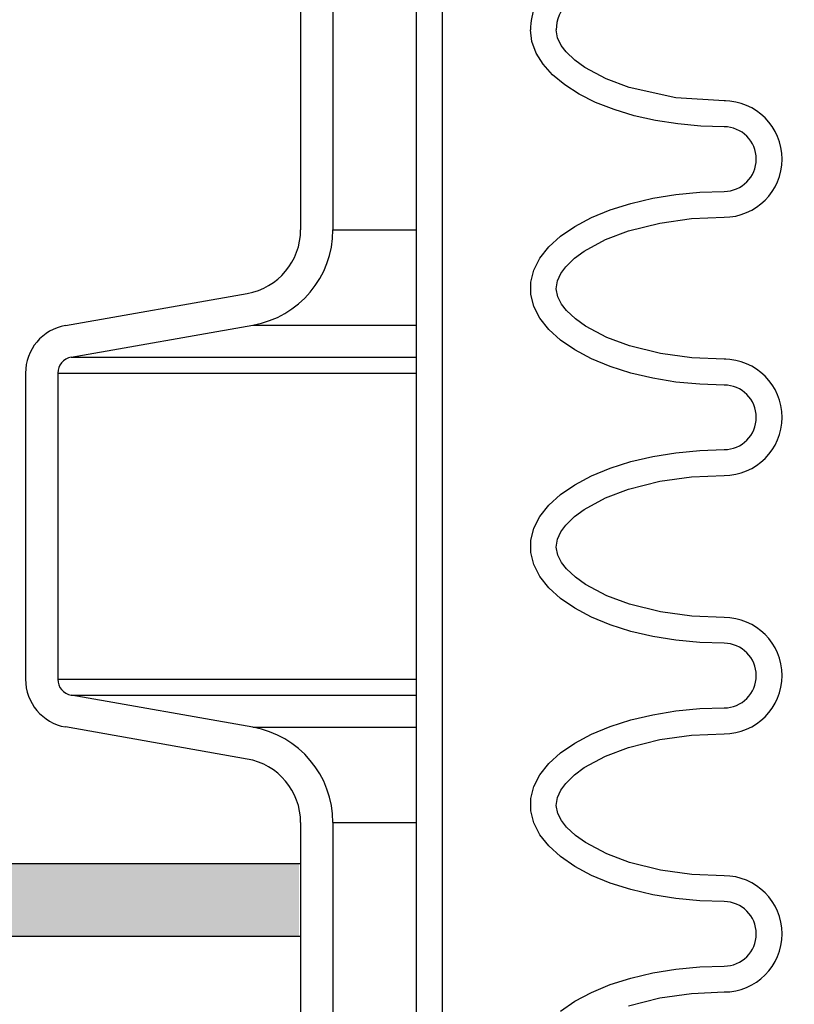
# Model space of a CAD drawing. Extents: x -169 to 2224, y 0 to 2796.
# Tile 378 of 530: x 1791.12 to 1794.12, y 977.75 to 981.56. Entities that reach past the tile are written whole.
import ezdxf

# ---------------------------------------------------------------- set-up
doc = ezdxf.new("R2010")
doc.units = 0
doc.header["$MEASUREMENT"] = 0
doc.header["$PDSIZE"] = 1
doc.layers.get('DEFPOINTS').update_dxf_attribs({"linetype": 'CONTINUOUS'})
for name, color, linetype in [('CONCRETE-HATCH', 2, 'CONTINUOUS'), ('DIM', 3, 'CONTINUOUS'), ('PEAGRAVEL-HATCH', 3, 'CONTINUOUS'), ('SPILL-BUCKET', 1, 'CONTINUOUS'), ('TANK-SLAB', 6, 'CONTINUOUS')]:
    doc.layers.add(name, color=color, linetype=linetype)
doc.styles.add('SIMPLEX', font='simplex')
doc.dimstyles.new('DIM64', dxfattribs={"dimscale": 64, "dimtxt": 0.09375, "dimasz": 0.09375, "dimexe": 0.0625, "dimexo": 0.0625, "dimgap": 0.046875, "dimtad": 1, "dimdec": 4, "dimzin": 3, "dimdsep": 46, "dimlunit": 4, "dimtxsty": 'SIMPLEX', "dimcen": 0, "dimclrd": 256, "dimclre": 256, "dimclrt": 256, "dimadec": 0, "dimazin": 0, "dimtfac": 1, "dimtdec": 4, "dimtmove": 0, "dimatfit": 3, "dimfxl": 1, "dimfrac": 2, "dimtolj": 1, "dimtzin": 0, "dimarcsym": 0})

# ---------------------------------------------------------------- blocks, each defined once
blk = doc.blocks.new('*D48')
at = {"layer": 'DEFPOINTS', "color": 0, "transparency": 16777216}
for p in [(2031.7725, 978.296), (1368.5472, 978.0147), (2031.7725, 700.5233)]:
    blk.add_point(p, dxfattribs=at)
at = {"layer": 'DIM', "lineweight": -2, "transparency": 16777216}
for p, q in [((2031.7725, 974.296), (2031.7725, 696.5233)), ((1368.5472, 974.0147), (1368.5472, 696.5233)), ((1374.5472, 700.5233), (2025.7725, 700.5233))]:
    blk.add_line(p, q, dxfattribs=at)
at = {"layer": 'DIM', "transparency": 16777216}
for points in [[(1374.5472, 701.5233), (1374.5472, 699.5233), (1368.5472, 700.5233)], [(2025.7725, 701.5233), (2025.7725, 699.5233), (2031.7725, 700.5233)]]:
    blk.add_solid(points, dxfattribs=at)
at = {"layer": 'DIM', "transparency": 16777216, "insert": (1700.1599, 708.0947), "char_height": 6, "attachment_point": 5, "style": 'SIMPLEX'}
blk.add_mtext('\\A1;55\'-3 1/4" (F.V. TANK SLAB)', dxfattribs=at)

msp = doc.modelspace()

# ---------------------------------------------------------------- hatches: boundary and pattern name
at = {"layer": 'CONCRETE-HATCH'}
h = msp.add_hatch(dxfattribs=at)
h.set_pattern_fill('AR-CONC', color=256, scale=2.67, style=0)
h.set_pattern_definition([(50, (-431.81, 11.739), (19.15085, -1.67548), [2.0025, -22.0275]), (355, (-431.81, 11.739), (-3.70466, 20.08353), [1.602, -17.622]), (100.45144, (-430.214, 11.6), (15.44619, 18.40805), [1.70186, -18.7205]), (46.1842, (-431.81, 17.08), (28.49534, -4.41936), [3.00375, -33.04125]), (96.6356, (-429.436, 16.71), (24.95547, 26.00897), [2.5528, -28.08076]), (351.1842, (-431.81, 17.08), (24.95547, 26.00897), [2.403, -26.433]), (21, (-429.14, 15.744), (15.93742, -10.74992), [2.0025, -22.0275]), (326, (-429.14, 15.744), (6.49652, 19.3615), [1.602, -17.622]), (71.45144, (-427.812, 14.848), (22.43394, 8.61158), [1.70186, -18.7205]), (37.5, (-431.81, 11.739), (0.324668, 8.888266), [0, -17.4084, 0, -17.889, 0, -17.68875]), (7.5, (-431.81, 11.739), (7.023957, 10.530793), [0, -10.1994, 0, -17.0079, 0, -6.74175]), (327.5, (-437.764, 11.739), (14.25306, -0.602215), [0, -6.675, 0, -20.826, 0, -27.6345]), (317.5, (-440.434, 11.739), (15.57107, 2.6728), [0, -8.6775, 0, -13.8306, 0, -19.6245])])
h.paths.add_polyline_path([(1793.14107, 984.5961), (1776.70142, 984.5961), (1776.70142, 977.93159), (1793.14107, 977.93159)])
at = {"layer": 'PEAGRAVEL-HATCH'}
h = msp.add_hatch(dxfattribs=at)
h.set_pattern_fill('AR-SAND', color=256, scale=7.5, style=0)
h.set_pattern_definition([(37.5, (-401.753, 45.845), (-0.47245, 14.45118), [0, -11.4, 0, -12.75, 0, -12.1875]), (7.5, (-401.753, 45.845), (13.27333, 21.1661), [0, -6.15, 0, -10.275, 0, -3.9375]), (327.5, (-410.978, 45.845), (23.356064, 0.04244), [0, -3.75, 0, -13.5, 0, -17.625]), (317.5, (-410.978, 45.845), (22.54595, 6.58257), [0, -1.875, 0, -8.85, 0, -10.125])])
h.paths.add_polyline_path([(1796.96389, 960.7742), (1796.88645, 961.96392), (1792.51942, 963.30445), (1792.20777, 965.17744), (1792.20777, 966.77867), (1791.18671, 967.21286), (1791.18671, 978.01471), (1772.29071, 978.01471), (1772.2214, 973.7036), (1765.18013, 973.7036), (1765.18637, 935.26579), (1797.09493, 935.26579)])
h.paths.add_polyline_path([(1797.09517, 934.26579), (1765.18637, 934.26579), (1765.18013, 916.52404), (1766.07933, 915.87484), (1766.07933, 915.52404), (1767.68637, 915.52328), (1768.68637, 917.52328), (1773.68637, 917.52328), (1774.68637, 915.52328), (1784.18637, 915.52328), (1785.18637, 917.52328), (1790.18637, 917.52328), (1791.18637, 915.52328), (1796.17354, 915.52328), (1796.17354, 915.87408), (1796.82274, 916.52328), (1797.09517, 916.52328)])
at = {"layer": 'TANK-SLAB'}
msp.add_hatch(color=256, dxfattribs=at).paths.add_polyline_path([(1792.20141, 978.01471), (1792.20141, 978.29596), (1774.03614, 978.29596), (1774.03614, 978.01471)])

# ---------------------------------------------------------------- linework, layer by layer
at = {"layer": 'SPILL-BUCKET', "color": 1, "linetype": 'Continuous'}
for p, q in [((1792.65683, 969.88498), (1792.65683, 984.08254)), ((1792.75677, 969.88498), (1792.75677, 984.08254)), ((1792.20777, 981.60081), (1792.20777, 980.74812)), ((1792.33268, 981.60081), (1792.33268, 980.74812)), ((1793.10265, 981.47623), (1793.09718, 981.5214)), ((1793.20251, 981.49027), (1793.19711, 981.5214)), ((1793.11896, 981.43172), (1793.10265, 981.47623)), ((1793.21651, 981.46174), (1793.20251, 981.49027)), ((1793.23582, 981.43633), (1793.21651, 981.46174)), ((1793.14589, 981.38852), (1793.11896, 981.43172)), ((1793.26967, 981.40386), (1793.23582, 981.43633)), ((1793.18303, 981.34725), (1793.14589, 981.38852)), ((1793.30768, 981.37631), (1793.26967, 981.40386)), ((1793.22985, 981.30852), (1793.18303, 981.34725)), ((1793.39102, 981.33177), (1793.30768, 981.37631)), ((1793.28567, 981.2729), (1793.22985, 981.30852)), ((1793.47937, 981.29896), (1793.39102, 981.33177)), ((1793.34967, 981.2409), (1793.28567, 981.2729)), ((1793.66057, 981.25884), (1793.47937, 981.29896)), ((1793.42091, 981.21299), (1793.34967, 981.2409)), ((1793.84667, 981.24659), (1793.66057, 981.25884)), ((1793.85269, 981.24659), (1793.84667, 981.24659)), ((1793.49837, 981.18958), (1793.42091, 981.21299)), ((1793.5809, 981.17101), (1793.49837, 981.18958)), ((1793.66731, 981.15755), (1793.5809, 981.17101)), ((1793.75633, 981.14939), (1793.66731, 981.15755)), ((1793.84667, 981.14666), (1793.75633, 981.14939)), ((1793.57077, 980.87051), (1793.66028, 980.88505)), ((1793.66028, 980.88505), (1793.75273, 980.89387)), ((1793.75273, 980.89387), (1793.84667, 980.89683)), ((1793.40613, 980.82526), (1793.4856, 980.85047)), ((1793.4856, 980.85047), (1793.57077, 980.87051)), ((1793.33361, 980.79526), (1793.40613, 980.82526)), ((1793.26918, 980.76095), (1793.33361, 980.79526)), ((1793.47624, 980.74354), (1793.5975, 980.77418)), ((1793.5975, 980.77418), (1793.72131, 980.79147)), ((1793.72131, 980.79147), (1793.84667, 980.7969)), ((1793.21386, 980.72288), (1793.26918, 980.76095)), ((1793.38826, 980.71055), (1793.47624, 980.74354)), ((1793.16851, 980.68164), (1793.21386, 980.72288)), ((1793.30554, 980.66578), (1793.38826, 980.71055)), ((1793.13387, 980.63789), (1793.16851, 980.68164)), ((1793.26749, 980.63782), (1793.30554, 980.66578)), ((1793.11046, 980.5923), (1793.13387, 980.63789)), ((1793.23373, 980.60475), (1793.26749, 980.63782)), ((1793.09866, 980.54561), (1793.11046, 980.5923)), ((1793.2016, 980.55006), (1793.21483, 980.57886)), ((1793.21483, 980.57886), (1793.23373, 980.60475)), ((1793.09866, 980.49855), (1793.09866, 980.54561)), ((1793.19716, 980.51929), (1793.2016, 980.55006)), ((1791.2977, 980.37802), (1792.00132, 980.50209)), ((1793.20335, 980.48876), (1793.19716, 980.51929)), ((1793.11046, 980.45186), (1793.09866, 980.49855)), ((1793.21777, 980.46053), (1793.20335, 980.48876)), ((1793.13387, 980.40628), (1793.11046, 980.45186)), ((1793.23725, 980.4354), (1793.21777, 980.46053)), ((1793.27153, 980.40307), (1793.23725, 980.4354)), ((1793.16851, 980.36252), (1793.13387, 980.40628)), ((1793.30984, 980.3756), (1793.27153, 980.40307)), ((1791.3194, 980.255), (1792.02301, 980.37907)), ((1793.21386, 980.32128), (1793.16851, 980.36252)), ((1793.39277, 980.33168), (1793.30984, 980.3756)), ((1793.26918, 980.28321), (1793.21386, 980.32128)), ((1793.48067, 980.29924), (1793.39277, 980.33168)), ((1793.33361, 980.24891), (1793.26918, 980.28321)), ((1793.60046, 980.26939), (1793.48067, 980.29924)), ((1793.40613, 980.21891), (1793.33361, 980.24891)), ((1793.72255, 980.25256), (1793.60046, 980.26939)), ((1793.84667, 980.24727), (1793.72255, 980.25256)), ((1793.85314, 980.24727), (1793.84667, 980.24727)), ((1793.4856, 980.19369), (1793.40613, 980.21891)), ((1791.14287, 980.1935), (1791.14287, 979.00897)), ((1791.26778, 980.1935), (1791.26778, 979.00897)), ((1793.57077, 980.17366), (1793.4856, 980.19369)), ((1793.66028, 980.15911), (1793.57077, 980.17366)), ((1793.75273, 980.1503), (1793.66028, 980.15911)), ((1793.84667, 980.14734), (1793.75273, 980.1503)), ((1793.66028, 979.88574), (1793.75273, 979.89456)), ((1793.75273, 979.89456), (1793.84667, 979.89751)), ((1793.4856, 979.85116), (1793.57077, 979.87119)), ((1793.57077, 979.87119), (1793.66028, 979.88574)), ((1793.33361, 979.79594), (1793.40613, 979.82594)), ((1793.40613, 979.82594), (1793.4856, 979.85116)), ((1793.26918, 979.76164), (1793.33361, 979.79594)), ((1793.5975, 979.77487), (1793.72131, 979.79215)), ((1793.72131, 979.79215), (1793.84667, 979.79758)), ((1793.21386, 979.72356), (1793.26918, 979.76164)), ((1793.38826, 979.71123), (1793.47624, 979.74422)), ((1793.47624, 979.74422), (1793.5975, 979.77487)), ((1793.16851, 979.68233), (1793.21386, 979.72356)), ((1793.30554, 979.66646), (1793.38826, 979.71123)), ((1793.13387, 979.63857), (1793.16851, 979.68233)), ((1793.26749, 979.6385), (1793.30554, 979.66646)), ((1793.11046, 979.59299), (1793.13387, 979.63857)), ((1793.23373, 979.60544), (1793.26749, 979.6385)), ((1793.09866, 979.5463), (1793.11046, 979.59299)), ((1793.21483, 979.57955), (1793.23373, 979.60544)), ((1793.19716, 979.51998), (1793.2016, 979.55075)), ((1793.2016, 979.55075), (1793.21483, 979.57955)), ((1793.09866, 979.49924), (1793.09866, 979.5463)), ((1793.20335, 979.48944), (1793.19716, 979.51998)), ((1793.11046, 979.45255), (1793.09866, 979.49924)), ((1793.21777, 979.46122), (1793.20335, 979.48944)), ((1793.13387, 979.40697), (1793.11046, 979.45255)), ((1793.23725, 979.43608), (1793.21777, 979.46122)), ((1793.27153, 979.40375), (1793.23725, 979.43608)), ((1793.16851, 979.36321), (1793.13387, 979.40697)), ((1793.30984, 979.37628), (1793.27153, 979.40375)), ((1793.21386, 979.32197), (1793.16851, 979.36321)), ((1793.39277, 979.33237), (1793.30984, 979.37628)), ((1793.26918, 979.28389), (1793.21386, 979.32197)), ((1793.48067, 979.29992), (1793.39277, 979.33237)), ((1793.33361, 979.24959), (1793.26918, 979.28389)), ((1793.60046, 979.27007), (1793.48067, 979.29992)), ((1793.40613, 979.21959), (1793.33361, 979.24959)), ((1793.72255, 979.25324), (1793.60046, 979.27007)), ((1793.84667, 979.24796), (1793.72255, 979.25324)), ((1793.4856, 979.19438), (1793.40613, 979.21959)), ((1793.57077, 979.17434), (1793.4856, 979.19438)), ((1793.66028, 979.15979), (1793.57077, 979.17434)), ((1793.75273, 979.15098), (1793.66028, 979.15979)), ((1793.84667, 979.14802), (1793.75273, 979.15098)), ((1792.02301, 978.82339), (1791.3194, 978.94746)), ((1793.4856, 978.85184), (1793.57077, 978.87188)), ((1793.57077, 978.87188), (1793.66028, 978.88642)), ((1793.66028, 978.88642), (1793.75273, 978.89524)), ((1793.75273, 978.89524), (1793.84667, 978.89819)), ((1793.33361, 978.79663), (1793.40613, 978.82662)), ((1793.40613, 978.82662), (1793.4856, 978.85184)), ((1792.00132, 978.70038), (1791.2977, 978.82444)), ((1793.26918, 978.76232), (1793.33361, 978.79663)), ((1793.5975, 978.77555), (1793.72131, 978.79283)), ((1793.72131, 978.79283), (1793.84667, 978.79826)), ((1793.21386, 978.72425), (1793.26918, 978.76232)), ((1793.47624, 978.7449), (1793.5975, 978.77555)), ((1793.16851, 978.68301), (1793.21386, 978.72425)), ((1793.30554, 978.66715), (1793.38826, 978.71192)), ((1793.38826, 978.71192), (1793.47624, 978.7449)), ((1793.13387, 978.63925), (1793.16851, 978.68301)), ((1793.11046, 978.59367), (1793.13387, 978.63925)), ((1793.23373, 978.60612), (1793.26749, 978.63918)), ((1793.26749, 978.63918), (1793.30554, 978.66715)), ((1793.21483, 978.58023), (1793.23373, 978.60612)), ((1793.09866, 978.54698), (1793.11046, 978.59367)), ((1793.2016, 978.55143), (1793.21483, 978.58023)), ((1793.09866, 978.49992), (1793.09866, 978.54698)), ((1793.19716, 978.52066), (1793.2016, 978.55143)), ((1793.20335, 978.49012), (1793.19716, 978.52066)), ((1793.11046, 978.45323), (1793.09866, 978.49992)), ((1793.21777, 978.4619), (1793.20335, 978.49012)), ((1792.20777, 978.45434), (1792.20777, 976.75085)), ((1792.33268, 978.45434), (1792.33268, 976.75085)), ((1793.13387, 978.40765), (1793.11046, 978.45323)), ((1793.23725, 978.43677), (1793.21777, 978.4619)), ((1793.16851, 978.36389), (1793.13387, 978.40765)), ((1793.27153, 978.40444), (1793.23725, 978.43677)), ((1793.30984, 978.37696), (1793.27153, 978.40444)), ((1793.39277, 978.33305), (1793.30984, 978.37696)), ((1793.21386, 978.32265), (1793.16851, 978.36389)), ((1793.48067, 978.30061), (1793.39277, 978.33305)), ((1793.26918, 978.28458), (1793.21386, 978.32265)), ((1793.60046, 978.27076), (1793.48067, 978.30061)), ((1793.33361, 978.25027), (1793.26918, 978.28458)), ((1793.72255, 978.25392), (1793.60046, 978.27076)), ((1793.84667, 978.24864), (1793.72255, 978.25392)), ((1793.40613, 978.22028), (1793.33361, 978.25027)), ((1793.4856, 978.19506), (1793.40613, 978.22028)), ((1793.57077, 978.17502), (1793.4856, 978.19506)), ((1793.66028, 978.16048), (1793.57077, 978.17502)), ((1793.75273, 978.15166), (1793.66028, 978.16048)), ((1793.84667, 978.14871), (1793.75273, 978.15166)), ((1793.57077, 977.87256), (1793.66028, 977.8871)), ((1793.66028, 977.8871), (1793.75273, 977.89592)), ((1793.75273, 977.89592), (1793.84667, 977.89888)), ((1793.40613, 977.82731), (1793.4856, 977.85252)), ((1793.4856, 977.85252), (1793.57077, 977.87256)), ((1793.26918, 977.763), (1793.33361, 977.79731)), ((1793.33361, 977.79731), (1793.40613, 977.82731)), ((1793.72131, 977.79352), (1793.84667, 977.79894)), ((1793.21386, 977.72493), (1793.26918, 977.763)), ((1793.47624, 977.74559), (1793.5975, 977.77623)), ((1793.5975, 977.77623), (1793.72131, 977.79352))]:
    msp.add_line(p, q, dxfattribs=at)
at = {"layer": 'SPILL-BUCKET', "color": 7}
for p, q in [((1792.33268, 980.74812), (1792.65683, 980.74812)), ((1792.02301, 980.37907), (1792.65683, 980.37907)), ((1791.3194, 980.255), (1792.65683, 980.255)), ((1791.26778, 980.1935), (1792.65683, 980.1935)), ((1791.26778, 979.00897), (1792.65683, 979.00897)), ((1791.3194, 978.94746), (1792.65683, 978.94746)), ((1792.02301, 978.82339), (1792.65683, 978.82339)), ((1792.33268, 978.45434), (1792.65683, 978.45434))]:
    msp.add_line(p, q, dxfattribs=at)
at = {"layer": 'SPILL-BUCKET', "color": 1, "linetype": 'Continuous'}
for centre, radius, start, end in [((1793.34701, 981.5214), 0.24983, 135, 180), ((1793.34701, 981.5214), 0.1499, 135, 180), ((1793.84667, 981.02174), 0.22485, 270, 90), ((1793.84667, 981.02174), 0.12491, 270, 90), ((1791.95794, 980.74812), 0.24983, 280, 0), ((1791.95794, 980.74812), 0.37474, 280, 0), ((1791.33024, 980.1935), 0.18737, 100, 180), ((1791.33024, 980.1935), 0.06246, 100, 180), ((1793.84667, 980.02243), 0.22485, 270, 90), ((1793.84667, 980.02243), 0.12491, 270, 90), ((1793.84667, 979.02311), 0.22485, 270, 90), ((1793.84667, 979.02311), 0.12491, 270, 90), ((1791.33024, 979.00897), 0.18737, 180, 260), ((1791.33024, 979.00897), 0.06246, 180, 260), ((1791.95794, 978.45434), 0.37474, 0, 80), ((1791.95794, 978.45434), 0.24983, 0, 80), ((1793.84667, 978.02379), 0.22485, 270, 90), ((1793.84667, 978.02379), 0.12491, 270, 90)]:
    msp.add_arc(centre, radius, start, end, dxfattribs=at)
at = {"layer": 'TANK-SLAB'}
for p, q in [((1774.03878, 978.29596), (1792.20777, 978.29596)), ((1774.03878, 978.01471), (1792.20777, 978.01471))]:
    msp.add_line(p, q, dxfattribs=at)

# ---------------------------------------------------------------- dimensions: what is measured, and where the dimension line sits
at = {"layer": 'DIM'}
dim = msp.add_linear_dim(base=(2031.77254, 700.52328), p1=(1368.54722, 978.01471), p2=(2031.77254, 978.29596), angle=0, text='<> (F.V. TANK SLAB)', dimstyle='DIM64', dxfattribs=at)
dim.commit()
dim.dimension.update_dxf_attribs({"geometry": '*D48', "text_midpoint": (1700.15988, 708.09471)})

doc.saveas('drawing.dxf')
